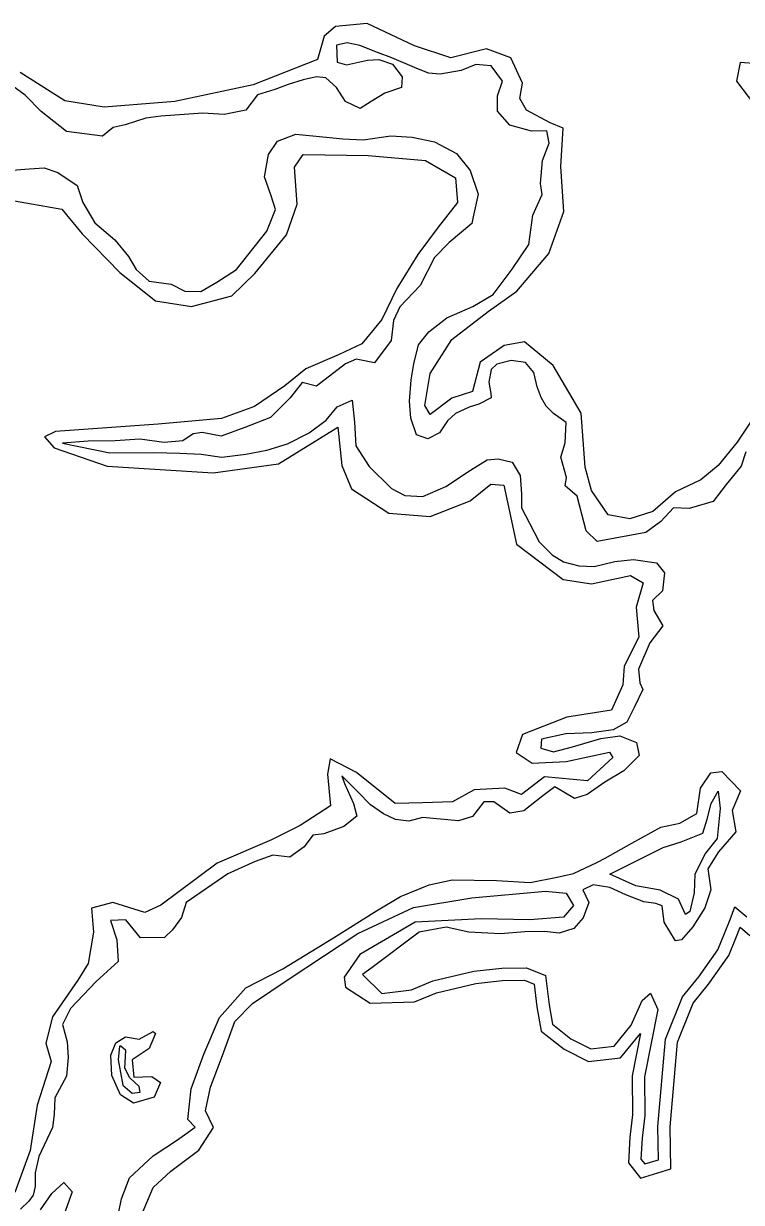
# Model space of a CAD drawing. Extents: x 2160437 to 2172832, y 205694 to 212444.
# Drawn here: x 2161442 to 2161617, y 211689.2 to 211976.2 of the extents above; entities that cross this region are included whole.
import ezdxf

# ---------------------------------------------------------------- set-up
doc = ezdxf.new("R2010")
doc.units = 0
doc.layers.add('RD_EX_H2O', color=7, linetype='Continuous')
doc.layers.add('RD_EX_VEG_ShrubLine', color=7, linetype='Continuous')

msp = doc.modelspace()

# ---------------------------------------------------------------- linework, layer by layer
at = {"layer": 'RD_EX_H2O'}
for points in [[(2161574.3, 211879.1), (2161571.23, 211881.27), (2161569.41, 211883.08), (2161568.21, 211885.16), (2161567.19, 211887.76), (2161566.37, 211891.26), (2161564.34, 211893.68), (2161560.84, 211894.2), (2161557.38, 211893.27), (2161555.98, 211891.97), (2161555.42, 211888.93), (2161555.89, 211886.14), (2161556.03, 211885.11), (2161553.02, 211883.5), (2161550.66, 211882.77), (2161547.28, 211881.26), (2161545.33, 211879.51), (2161543.38, 211876.54), (2161540.6, 211875.06), (2161537.82, 211876.08), (2161536.44, 211880.13), (2161536.1, 211884.3), (2161536.54, 211889.49), (2161537.13, 211893.36), (2161538.29, 211897.96), (2161540.85, 211901.11), (2161545.17, 211904.59), (2161551.54, 211907.35), (2161556.45, 211910.25), (2161561.1, 211916.43), (2161565.18, 211922.45), (2161566.16, 211929.53), (2161568.44, 211934.55), (2161568, 211937.24), (2161568.55, 211942.87), (2161570.15, 211947.09), (2161569.6, 211950.09), (2161565.81, 211950.04), (2161560.54, 211951.5), (2161557.54, 211954.86), (2161557.53, 211958.6), (2161558.79, 211962.16), (2161556.04, 211965.93), (2161552.3, 211966.23), (2161548.71, 211964.76), (2161543.56, 211963.88), (2161540.7, 211964.13), (2161537.32, 211965.49), (2161531.77, 211967.86), (2161528.29, 211969.2), (2161524.03, 211970.84), (2161520.91, 211971.56), (2161518.35, 211970.96), (2161518.46, 211966.85), (2161520.73, 211966.17), (2161525.84, 211967.3), (2161528.64, 211967.48), (2161531.92, 211966.29), (2161534.34, 211963.25), (2161534.14, 211960.65), (2161530.11, 211959.29), (2161526.79, 211957.2), (2161524.04, 211955.53), (2161520.51, 211957.27), (2161518.29, 211960.68), (2161515.74, 211963.02), (2161513.47, 211963.26), (2161510.2, 211962.49), (2161506.57, 211961.38), (2161503.3, 211960.17), (2161499.09, 211958.86), (2161496.21, 211955.13), (2161490.9, 211954.06), (2161485.74, 211954.43), (2161475.49, 211953.66), (2161471.86, 211953.19), (2161466.79, 211951.58), (2161463.88, 211950.9), (2161461.31, 211948.82), (2161452.5, 211949.95), (2161446.31, 211954.8), (2161442.42, 211958.74), (2161437.28, 211962.54)], [(2161438.22, 211940.46), (2161443.4, 211940.84), (2161447.06, 211941.12), (2161450.36, 211939.92), (2161455.11, 211936.78), (2161456.52, 211932.67), (2161459.4, 211927.72), (2161464.26, 211923.55), (2161467.65, 211919.53), (2161469.49, 211916.32), (2161472.66, 211913.47), (2161478.01, 211912.75), (2161481.32, 211911.05), (2161485.26, 211911), (2161489.15, 211913.26), (2161493.9, 211916.32), (2161501.35, 211925.68), (2161503.42, 211930.91), (2161502.36, 211934.25), (2161500.77, 211938.91), (2161501.76, 211944.37), (2161503.94, 211947.58), (2161508.4, 211949.32), (2161514.96, 211948.64), (2161519.86, 211948.16), (2161524.83, 211947.94), (2161531.58, 211948.84), (2161536.79, 211948.59), (2161542.18, 211947.4), (2161547.54, 211944.54), (2161550.86, 211940.43), (2161552.86, 211934.66), (2161551.65, 211929.19), (2161551.31, 211927.49), (2161545.78, 211922.93), (2161542.23, 211919.24), (2161538.69, 211912.45), (2161533.71, 211907.21), (2161532.23, 211903.88), (2161531.61, 211899.07), (2161527.59, 211893.57), (2161523.1, 211894.53), (2161520.52, 211893.35), (2161513.44, 211887.9), (2161509.96, 211888.84), (2161506.98, 211885.07), (2161502.23, 211880.27), (2161495.95, 211877.85), (2161490.24, 211875.72), (2161485.59, 211876.64), (2161483.4, 211876.33), (2161480.89, 211874.63), (2161476.28, 211874.23), (2161470.4, 211874.98), (2161464.37, 211874.58), (2161457.76, 211874.56), (2161451.55, 211874.08), (2161463.09, 211871.69), (2161473.77, 211871.74), (2161480.17, 211871.57), (2161485.32, 211871.37), (2161490.39, 211870.67), (2161496.18, 211871.38), (2161501.35, 211872.31), (2161506.35, 211873.89), (2161511.65, 211876.59), (2161515.79, 211879.66), (2161518.46, 211882.88), (2161522.1, 211884.51), (2161522.68, 211879.15), (2161523.01, 211873.35), (2161526.25, 211868.38), (2161531.74, 211862.98), (2161534.99, 211861.33), (2161539.36, 211861.08), (2161544.95, 211863.51), (2161550.96, 211867.44), (2161555.01, 211870.01)], [(2161618.08, 211871.89), (2161616.93, 211868.41), (2161613.28, 211863.99), (2161610.08, 211859.84), (2161604.24, 211858.15), (2161600.45, 211858.27), (2161597.36, 211854.95), (2161593.71, 211852.27), (2161581.87, 211850.13), (2161579.18, 211852.7), (2161576.99, 211861.14), (2161574.06, 211863.64), (2161574.33, 211865.71), (2161573, 211870.67), (2161574, 211874.15), (2161574.3, 211879.1)], [(2161555.01, 211870.01), (2161557.69, 211870.21), (2161561.14, 211869.4), (2161563.04, 211866.17), (2161563.43, 211861.7), (2161563.39, 211858.29), (2161565.37, 211854.54), (2161567.66, 211850.05), (2161570.9, 211846.84), (2161573.66, 211845.15), (2161577.38, 211844.16), (2161581.14, 211844.02), (2161586.12, 211845.2), (2161590.71, 211845.72), (2161596.28, 211844.88), (2161598.28, 211842.45), (2161597.77, 211838.08), (2161595.34, 211835.75), (2161595.67, 211833.29), (2161597.85, 211829.6), (2161594.63, 211825.46), (2161591.88, 211819.04), (2161592.2, 211815.68), (2161592.99, 211814.03), (2161590.96, 211809.81), (2161589.06, 211806.07), (2161585.71, 211804.25), (2161580.5, 211803.48), (2161574.19, 211803.29), (2161568.25, 211801.98), (2161568.12, 211799.81), (2161571.23, 211798.86), (2161575.86, 211800.13), (2161582.72, 211802.15), (2161587.32, 211802.8), (2161591.46, 211801.14), (2161592.06, 211797.99), (2161588.3, 211794.28), (2161583.74, 211791.5), (2161579.39, 211788.45), (2161576.28, 211787.48), (2161571.53, 211790.34), (2161568.56, 211788.14), (2161564, 211784.51), (2161560.55, 211783.91), (2161556.69, 211786.74), (2161554.22, 211786.74), (2161551.43, 211783.16), (2161548.07, 211782.09), (2161539.27, 211782.86)], [(2161546.5, 211767.68), (2161557.31, 211767.54), (2161565.52, 211767.08), (2161572.11, 211768.38), (2161576.1, 211769.22), (2161581.78, 211771.94), (2161583.82, 211773.01), (2161590.27, 211776.64), (2161597.37, 211780.53), (2161601.96, 211781.52), (2161606.16, 211783.89), (2161607.02, 211790.05), (2161609.52, 211793.73), (2161612.23, 211794.13), (2161616.8, 211789.36), (2161614.71, 211784.6), (2161615.66, 211779.36), (2161611.41, 211774.49), (2161608.78, 211770.39), (2161609.54, 211765.3), (2161608.1, 211760.9), (2161605.12, 211756.3), (2161602.35, 211753.1), (2161600.92, 211752.84), (2161598.16, 211757.39), (2161597.69, 211761.4), (2161596.14, 211761.97), (2161593.24, 211762.32), (2161588.8, 211764.08), (2161584.96, 211765.82), (2161580.89, 211766.52), (2161578.36, 211765.31), (2161579.78, 211762.21), (2161578.46, 211758.48), (2161576.14, 211755.86), (2161572.58, 211754.76), (2161568.96, 211755.14), (2161564.18, 211755.07), (2161558.29, 211754.54), (2161550.6, 211754.95), (2161545.02, 211756.15), (2161538.47, 211754.96), (2161526.97, 211746.39), (2161524.61, 211744.63), (2161529.33, 211740.04), (2161536.57, 211740.91), (2161541.76, 211743.08), (2161551.79, 211745.46), (2161558.6, 211746.17), (2161564.65, 211746.26), (2161569.28, 211744.41), (2161570.13, 211737.24), (2161570.95, 211732.54), (2161575.43, 211729.01), (2161580.29, 211726.58), (2161585.97, 211727.2), (2161590.13, 211732.29), (2161592.81, 211738.35), (2161594.82, 211740.15), (2161596.6, 211736.1), (2161593.35, 211719.72), (2161593.45, 211710.36), (2161592.79, 211704.77), (2161592.5, 211699.73), (2161593.46, 211698.52), (2161596.75, 211699.56), (2161596.62, 211707.67), (2161598.46, 211728.9), (2161602.63, 211739.21)], [(2161539.27, 211782.86), (2161535.96, 211781.99), (2161532.72, 211782.39), (2161529.76, 211783.79), (2161526.56, 211785.99), (2161523.48, 211789.15), (2161519.61, 211793.07), (2161520.25, 211791.16), (2161522.43, 211786.27), (2161523.27, 211783.25), (2161520.07, 211780.68), (2161515.22, 211778.91), (2161512.52, 211778.57), (2161510.46, 211775.76), (2161506.94, 211773.22), (2161502.8, 211773.73), (2161498.49, 211772.21), (2161491.84, 211769.17), (2161481.67, 211762.23), (2161480.56, 211758.56), (2161478.33, 211755.57), (2161476.39, 211753.64), (2161470.56, 211753.62), (2161466.99, 211758.01), (2161463.23, 211757.83), (2161464.79, 211753.1), (2161465.14, 211747.85), (2161459.78, 211742.92), (2161453.45, 211736.35), (2161451.57, 211732.46), (2161452.68, 211728.27), (2161452.94, 211724.42), (2161452.47, 211719.89), (2161449.64, 211714.65), (2161449.48, 211710.59), (2161449.13, 211707.39), (2161445.8, 211700.35), (2161444.86, 211696.35), (2161444.87, 211693.05), (2161444.35, 211690.94), (2161443.33, 211689.46), (2161441.3, 211687.48)], [(2161464.71, 211684.07), (2161465.95, 211690.06), (2161467.9, 211695.14), (2161473.66, 211700.49), (2161479.54, 211704.4), (2161483.83, 211707.49), (2161482.06, 211709.34), (2161482.92, 211716.85), (2161485.98, 211725.28), (2161489.79, 211734.21), (2161496.2, 211741.39), (2161505.23, 211746.04), (2161517.55, 211753.57), (2161528.08, 211760.13), (2161533.92, 211763.62), (2161540.88, 211766.46), (2161546.5, 211767.68)], [(2161602.63, 211739.21), (2161606.58, 211744.1), (2161611.25, 211750.7), (2161612.83, 211754.61), (2161614.22, 211758.08), (2161615.37, 211761.16), (2161618.34, 211758.68)], [(2161446.18, 211687.33), (2161448.92, 211691.33), (2161451.82, 211694.01), (2161453.88, 211691.72), (2161450.71, 211682.87)]]:
    msp.add_lwpolyline(points, dxfattribs=at)
msp.add_lwpolyline([(2161463.35, 211725.05), (2161464.5, 211728.03), (2161466.85, 211729.51), (2161470.19, 211728.9), (2161473.6, 211730.74), (2161474.18, 211730.28), (2161472.67, 211726.65), (2161468.51, 211723.9), (2161468.94, 211719.68), (2161473.33, 211719.84), (2161475.4, 211718.35), (2161473.87, 211714.78), (2161468.86, 211713.29), (2161465.69, 211715.39), (2161463.56, 211720.06)], close=True, dxfattribs=at)
at = {"layer": 'RD_EX_VEG_ShrubLine'}
for points in [[(2161620.03, 211880.38), (2161615.99, 211874.28), (2161611.32, 211868.57), (2161607.08, 211865.1), (2161600.89, 211862.17), (2161595.38, 211857.43), (2161589.81, 211855.61), (2161584.51, 211856.56), (2161580.48, 211862.5), (2161578.89, 211868.2), (2161577.9, 211881.35), (2161571.12, 211892.99), (2161564.1, 211898.72), (2161559.18, 211897.82), (2161553.29, 211893.77), (2161551.44, 211886.61), (2161546.4, 211884.96), (2161541.13, 211880.98), (2161539.81, 211883.19), (2161541.16, 211891.04), (2161546.42, 211899.31), (2161555.27, 211906.08), (2161562.26, 211911.02), (2161570.03, 211920.25), (2161573.74, 211930.49), (2161572.99, 211941.37), (2161573.53, 211950.75), (2161570.41, 211952.04), (2161564.63, 211955.13), (2161563.01, 211957.94), (2161563.66, 211961.7), (2161560.78, 211967.87), (2161554.84, 211970.1), (2161546.19, 211967.88), (2161537.29, 211970.75), (2161525.75, 211976.21), (2161518.03, 211975.53), (2161515.34, 211973.16), (2161513.67, 211967.43), (2161498.04, 211961.3), (2161478.93, 211957.22), (2161461.65, 211955.89), (2161452.14, 211957.41), (2161441.25, 211964.31)], [(2161623.17, 211966.25), (2161616.66, 211966.71), (2161615.77, 211962.18), (2161621.47, 211954.68)], [(2161438.43, 211933.27), (2161451.41, 211930.99), (2161456.36, 211925.04), (2161465.51, 211915.56), (2161474.23, 211908.72), (2161482.97, 211907.31), (2161492.83, 211909.91), (2161498.43, 211915.37), (2161506.15, 211924.73), (2161508.74, 211932.25), (2161508.06, 211941.24), (2161510.16, 211944.34), (2161526.04, 211944.1), (2161539.97, 211942.89), (2161547.31, 211938.64), (2161547.83, 211932.61), (2161543.05, 211926.67), (2161538.16, 211919.96), (2161533.05, 211911.74), (2161529.37, 211904.14), (2161524.5, 211898.24), (2161518.93, 211895.66), (2161510.85, 211892.14), (2161505.72, 211887.97), (2161498.36, 211882.97), (2161490.3, 211880.01), (2161474.86, 211878.66), (2161449.85, 211876.9), (2161447.17, 211875.57), (2161449.54, 211872.87), (2161462.46, 211868.41), (2161488.26, 211866.81), (2161504.18, 211868.98), (2161518.67, 211877.94), (2161519.64, 211868.58), (2161521.94, 211862.91), (2161531.09, 211857.02), (2161541.13, 211856.18), (2161550.86, 211860), (2161555.94, 211864.07), (2161559.07, 211863.81), (2161562.17, 211849.44), (2161573.54, 211840.86), (2161580.47, 211839.81), (2161589.94, 211841.78), (2161593.07, 211840.01), (2161591.32, 211834.09), (2161591.97, 211826.84), (2161588.42, 211819.76), (2161588.08, 211815.17), (2161585.29, 211809.01), (2161574.45, 211807.32), (2161563.61, 211803.08), (2161562.08, 211798.68), (2161566, 211796.09), (2161574.3, 211796.5), (2161584.84, 211798.79), (2161585.64, 211797.5), (2161579.48, 211791.84), (2161569.01, 211792.76), (2161563.37, 211788.48), (2161559.34, 211790.07), (2161551.85, 211789.64), (2161546.58, 211786.7), (2161539.27, 211786.42), (2161532.61, 211786.3), (2161523.16, 211793.83), (2161516.8, 211797.17), (2161516.14, 211793.42), (2161516.81, 211785.7), (2161509.44, 211780.93), (2161502.44, 211777.49), (2161489.2, 211771.79), (2161475.52, 211761.53), (2161471.58, 211759.73), (2161463.79, 211762.22), (2161458.64, 211760.84), (2161459.11, 211754.95), (2161457.75, 211747.34), (2161455.31, 211743.24), (2161449.08, 211734.36), (2161447.44, 211727.92), (2161448.79, 211723.48), (2161445.38, 211712.87), (2161443.63, 211701.84), (2161439.91, 211691.59)], [(2161584.95, 211769.12), (2161597.92, 211775.58), (2161602.3, 211776.93), (2161607.62, 211779.11), (2161608.64, 211782.49), (2161609.6, 211786.27), (2161611.35, 211789.31), (2161611.82, 211785.07), (2161611.06, 211777.81), (2161608.25, 211774.24), (2161605.66, 211769.07), (2161605.51, 211764.55), (2161604.41, 211760.02), (2161603.36, 211759.24), (2161601.67, 211763.01), (2161597.2, 211765.22), (2161591.27, 211766.27)], [(2161591.27, 211766.27), (2161584.95, 211769.12)], [(2161466.14, 211675.07), (2161473.63, 211692.76), (2161477.94, 211696.77), (2161484.73, 211701.92), (2161488.32, 211707.42), (2161486.37, 211711.43), (2161487.59, 211717.19), (2161490.5, 211724.91), (2161493.56, 211733.2), (2161497.81, 211737.59), (2161506.79, 211743.6), (2161523.53, 211754.61), (2161537.06, 211760.94), (2161551.3, 211763.35), (2161569.28, 211764.94), (2161574.28, 211764.47), (2161576.04, 211761.47), (2161573.6, 211758.64), (2161565.39, 211758.01), (2161553.55, 211758.22), (2161537.5, 211757.44), (2161524.01, 211749.53), (2161520.14, 211744.04), (2161520.52, 211741.55), (2161526.52, 211737.68), (2161537.35, 211737.98), (2161542.69, 211740.22), (2161552.29, 211742.5), (2161558.78, 211743.17), (2161564.1, 211743.25), (2161566.51, 211742.29), (2161567.16, 211736.8), (2161568.2, 211730.89), (2161573.82, 211726.47), (2161579.73, 211723.5), (2161587.52, 211724.35), (2161592.4, 211730.32), (2161590.35, 211720), (2161590.45, 211710.52), (2161589.8, 211705.03), (2161589.44, 211698.77), (2161592.38, 211695.04), (2161599.78, 211697.37), (2161599.63, 211707.56), (2161601.41, 211728.19), (2161605.19, 211737.7), (2161608.98, 211742.29), (2161613.9, 211749.26), (2161615.62, 211753.5), (2161616.68, 211756.16), (2161619.04, 211754.18)]]:
    msp.add_lwpolyline(points, dxfattribs=at)
msp.add_lwpolyline([(2161465.43, 211727.23), (2161465.07, 211723.86), (2161466.27, 211717.7), (2161468.52, 211715.75), (2161470.44, 211716.04), (2161470.2, 211717.42), (2161467.95, 211719.48), (2161466.7, 211721.84), (2161466.96, 211726.13), (2161465.79, 211727.24)], close=True, dxfattribs=at)

doc.saveas('drawing.dxf')
